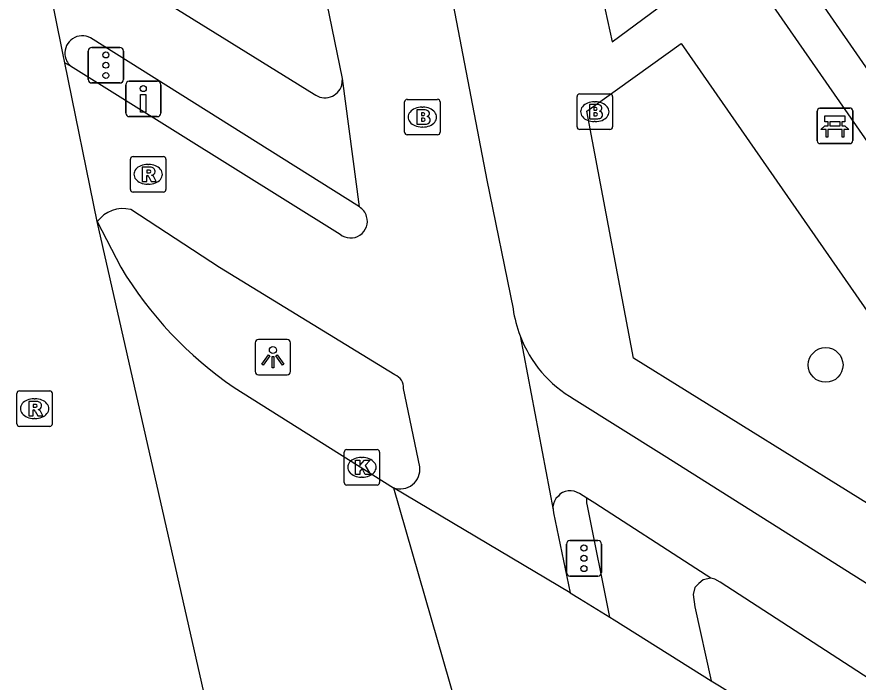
# Model space of a CAD drawing. Extents: x 163010 to 163853, y 382793 to 383982.
# Drawn here: x 163127.63 to 163151.34, y 383613.93 to 383632.68 of the extents above; entities that cross this region are included whole.
import ezdxf

# ---------------------------------------------------------------- set-up
doc = ezdxf.new("R2010")
doc.units = 0
for name, color, linetype in [('IMGEO_Bank', 7, 'Continuous'), ('IMGEO_Boom', 7, 'Continuous'), ('IMGEO_Brandkraan', 7, 'Continuous'), ('IMGEO_Drukknoppaal', 7, 'Continuous'), ('IMGEO_Fietspad_open', 7, 'Continuous'), ('IMGEO_Kolk', 7, 'Continuous'), ('IMGEO_Lichtpunt', 7, 'Continuous'), ('IMGEO_Pand', 7, 'Continuous'), ('IMGEO_Rijbaan_lokaal_gesloten', 7, 'Continuous'), ('IMGEO_Rijbaan_regionaal_gesloten', 7, 'Continuous'), ('IMGEO_Rioolput', 7, 'Continuous'), ('IMGEO_Verkeersregelinstallatiepaal', 7, 'Continuous'), ('IMGEO_Voetpad_open', 7, 'Continuous')]:
    doc.layers.add(name, color=color, linetype=linetype)

msp = doc.modelspace()

# ---------------------------------------------------------------- linework, layer by layer
at = {"layer": 'IMGEO_Bank'}
for p, q in [((163150.181, 383629.186), (163150.181, 383630.027)), ((163150.181, 383630.027), (163150.181, 383629.186)), ((163150.256, 383630.111), (163151.097, 383630.111)), ((163151.097, 383630.111), (163150.256, 383630.111)), ((163151.181, 383630.036), (163151.181, 383629.195)), ((163151.181, 383629.195), (163151.181, 383630.036)), ((163150.49, 383629.617), (163150.49, 383629.723)), ((163150.534, 383629.723), (163150.534, 383629.617)), ((163150.822, 383629.729), (163150.54, 383629.729)), ((163150.54, 383629.611), (163150.822, 383629.611)), ((163150.828, 383629.617), (163150.828, 383629.723)), ((163150.872, 383629.723), (163150.872, 383629.617)), ((163150.878, 383629.509), (163150.485, 383629.509)), ((163151.106, 383629.111), (163150.265, 383629.111)), ((163150.265, 383629.111), (163151.106, 383629.111))]:
    msp.add_line(p, q, dxfattribs=at)
for points in [[(163150.484, 383629.729), (163150.398, 383629.729), (163150.398, 383629.89), (163150.961, 383629.89), (163150.961, 383629.729), (163150.878, 383629.729)], [(163150.428, 383629.509), (163150.286, 383629.509), (163150.398, 383629.611), (163150.484, 383629.611)], [(163150.878, 383629.611), (163150.961, 383629.611), (163151.073, 383629.509), (163150.934, 383629.509)], [(163150.478, 383629.502), (163150.478, 383629.295), (163150.435, 383629.295), (163150.435, 383629.502)], [(163150.928, 383629.502), (163150.928, 383629.295), (163150.884, 383629.295), (163150.884, 383629.502)]]:
    msp.add_lwpolyline(points, dxfattribs=at)
for centre, radius, start, end in [((163150.259, 383630.033), 0.0779, 92.4484, 184.2845), ((163150.259, 383630.033), 0.0779, 92.4484, 184.2845), ((163151.103, 383630.033), 0.0779, 2.4484, 94.2845), ((163151.103, 383630.033), 0.0779, 2.4484, 94.2845), ((163150.483, 383629.722), 0.00671, 2.8957, 87.1043), ((163150.483, 383629.618), 0.00671, 272.8957, 357.1043), ((163150.54, 383629.722), 0.00671, 92.8957, 177.1043), ((163150.54, 383629.618), 0.00671, 182.8957, 267.1043), ((163150.822, 383629.722), 0.00671, 2.8957, 87.1043), ((163150.822, 383629.618), 0.00671, 272.8957, 357.1043), ((163150.879, 383629.722), 0.00671, 92.8957, 177.1043), ((163150.879, 383629.618), 0.00671, 182.8957, 267.1043), ((163150.428, 383629.502), 0.00671, 2.8957, 87.1043), ((163150.485, 383629.502), 0.00671, 92.8957, 177.1043), ((163150.877, 383629.502), 0.00671, 2.8957, 87.1043), ((163150.934, 383629.502), 0.00671, 92.8957, 177.1043), ((163150.259, 383629.189), 0.0779, 182.4484, 274.2845), ((163150.259, 383629.189), 0.0779, 182.4484, 274.2845), ((163151.103, 383629.189), 0.0779, 272.4484, 4.2845), ((163151.103, 383629.189), 0.0779, 272.4484, 4.2845)]:
    msp.add_arc(centre, radius, start, end, dxfattribs=at)
at = {"layer": 'IMGEO_Boom'}
msp.add_circle((163150.419, 383622.873), 0.489, dxfattribs=at)
at = {"layer": 'IMGEO_Brandkraan'}
for p, q in [((163143.488, 383630.51), (163144.34, 383630.51)), ((163138.554, 383629.433), (163138.554, 383630.285)), ((163138.629, 383630.359), (163139.481, 383630.359)), ((163139.555, 383630.285), (163139.555, 383629.433)), ((163143.413, 383629.584), (163143.413, 383630.436)), ((163143.901, 383630.29), (163143.926, 383630.29)), ((163144.414, 383630.436), (163144.414, 383629.584)), ((163139.042, 383630.139), (163139.067, 383630.139)), ((163139.065, 383629.579), (163139.04, 383629.579)), ((163143.924, 383629.73), (163143.899, 383629.73)), ((163139.481, 383629.359), (163138.629, 383629.359)), ((163144.34, 383629.51), (163143.488, 383629.51))]:
    msp.add_line(p, q, dxfattribs=at)
for points in [[(163143.488, 383630.51), (163144.34, 383630.51)], [(163138.554, 383629.433), (163138.554, 383630.285)], [(163138.629, 383630.359), (163139.481, 383630.359)], [(163139.555, 383630.285), (163139.555, 383629.433)], [(163143.413, 383629.584), (163143.413, 383630.436)], [(163144.414, 383630.436), (163144.414, 383629.584)], [(163138.902, 383630.059), (163138.902, 383629.659), (163139.115, 383629.659)], [(163139.133, 383630.059), (163138.902, 383630.059)], [(163143.761, 383630.21), (163143.761, 383629.81), (163143.974, 383629.81)], [(163143.992, 383630.21), (163143.761, 383630.21)], [(163143.94, 383630.129), (163143.886, 383630.129), (163143.886, 383630.053)], [(163143.886, 383630.053), (163143.939, 383630.053)], [(163139.081, 383629.978), (163139.027, 383629.978), (163139.027, 383629.902)], [(163139.027, 383629.902), (163139.08, 383629.902)], [(163139.089, 383629.826), (163139.027, 383629.826), (163139.027, 383629.745)], [(163143.948, 383629.977), (163143.886, 383629.977), (163143.886, 383629.896)], [(163143.886, 383629.896), (163143.948, 383629.896)], [(163139.027, 383629.745), (163139.089, 383629.745)], [(163139.481, 383629.359), (163138.629, 383629.359)], [(163144.34, 383629.51), (163143.488, 383629.51)]]:
    msp.add_lwpolyline(points, dxfattribs=at)
for centre, radius, start, end in [((163143.49, 383630.434), 0.0765, 91.552, 178.448), ((163143.49, 383630.434), 0.0765, 91.552, 178.448), ((163144.338, 383630.434), 0.0765, 1.552, 88.448), ((163144.338, 383630.434), 0.0765, 1.552, 88.448), ((163138.631, 383630.283), 0.0765, 91.552, 178.448), ((163138.631, 383630.283), 0.0765, 91.552, 178.448), ((163139.479, 383630.283), 0.0765, 1.552, 88.448), ((163139.479, 383630.283), 0.0765, 1.552, 88.448), ((163139.137, 383629.914), 0.145, 59.4692, 91.5367), ((163139.162, 383629.961), 0.0922, 285.5137, 58.1501), ((163143.941, 383630.091), 0.0379, 267.8285, 90.9355), ((163143.996, 383630.065), 0.145, 59.4692, 91.5367), ((163144.021, 383630.112), 0.0922, 285.5137, 58.1501), ((163144.026, 383629.92), 0.105, 301.3115, 78.989), ((163139.082, 383629.94), 0.0379, 267.8285, 90.9355), ((163139.09, 383629.785), 0.0404, 269.8759, 90.5077), ((163139.167, 383629.769), 0.105, 301.3115, 78.989), ((163143.949, 383629.936), 0.0404, 269.8759, 90.5077), ((163143.98, 383630.061), 0.251, 268.6676, 293.5347), ((163139.121, 383629.91), 0.251, 268.6676, 293.5347), ((163143.49, 383629.586), 0.0765, 181.552, 268.448), ((163143.49, 383629.586), 0.0765, 181.552, 268.448), ((163144.338, 383629.586), 0.0765, 271.552, 358.448), ((163144.338, 383629.586), 0.0765, 271.552, 358.448), ((163138.631, 383629.435), 0.0765, 181.552, 268.448), ((163138.631, 383629.435), 0.0765, 181.552, 268.448), ((163139.479, 383629.435), 0.0765, 271.552, 358.448), ((163139.479, 383629.435), 0.0765, 271.552, 358.448)]:
    msp.add_arc(centre, radius, start, end, dxfattribs=at)
for centre, major_axis, ratio, start_param, end_param in [((163143.9, 383630.01), (-0.387, 0.002), 0.722429, 4.712389, 7.853982), ((163143.925, 383630.01), (-0.39, 0.002), 0.717154, 1.570796, 4.712389), ((163139.041, 383629.859), (-0.387, 0.002), 0.722429, 4.712389, 7.853982), ((163139.066, 383629.859), (-0.39, 0.002), 0.717154, 1.570796, 4.712389)]:
    msp.add_ellipse(centre, major_axis=major_axis, ratio=ratio, start_param=start_param, end_param=end_param, dxfattribs=at)
at = {"layer": 'IMGEO_Drukknoppaal'}
for p, q in [((163130.695, 383629.971), (163130.695, 383630.771)), ((163130.695, 383630.771), (163130.695, 383629.971)), ((163130.795, 383630.871), (163131.585, 383630.871)), ((163131.585, 383630.871), (163130.795, 383630.871)), ((163131.685, 383630.771), (163131.685, 383629.971)), ((163131.685, 383629.971), (163131.685, 383630.771)), ((163131.585, 383629.871), (163130.795, 383629.871)), ((163130.795, 383629.871), (163131.585, 383629.871))]:
    msp.add_line(p, q, dxfattribs=at)
msp.add_lwpolyline([(163131.265, 383630.496), (163131.265, 383629.996), (163131.115, 383629.996), (163131.115, 383630.496), (163131.265, 383630.496)], dxfattribs=at)
msp.add_circle((163131.19, 383630.661), 0.085, dxfattribs=at)
for centre, start, end in [((163130.795, 383630.771), 90, 180), ((163130.795, 383630.771), 90, 180), ((163131.585, 383630.771), 0, 90), ((163131.585, 383630.771), 360, 90), ((163130.795, 383629.971), 180, 270), ((163130.795, 383629.971), 180, 270), ((163131.585, 383629.971), 270, 0), ((163131.585, 383629.971), 270, 0)]:
    msp.add_arc(centre, 0.1, start, end, dxfattribs=at)
at = {"layer": 'IMGEO_Fietspad_open'}
for points in [[(163132.87, 383667.8), (163133.93, 383662.62), (163138.518, 383640.326), (163140.87, 383628.079), (163141.612, 383624.451)], [(163136.803, 383630.948), (163135.865, 383635.53)], [(163128.98, 383631.388), (163129.137, 383631.305)], [(163129.137, 383631.305), (163136.735, 383626.557)], [(163137.278, 383627.327), (163136.803, 383630.948)], [(163138.281, 383622.596), (163133.341, 383625.618), (163130.835, 383627.254)], [(163141.806, 383623.695), (163142.736, 383618.787)], [(163138.981, 383620.004), (163138.527, 383622.211)], [(163143.332, 383621.912), (163145.864, 383620.317), (163158.75, 383612.198), (163162.071, 383609.708), (163163.169, 383608.952)], [(163143.689, 383619.117), (163143.486, 383619.248), (163143.332, 383619.313), (163143.248, 383619.325), (163143.164, 383619.322), (163143.081, 383619.305), (163143.003, 383619.274), (163142.931, 383619.23), (163142.886, 383619.178), (163142.815, 383619.109), (163142.775, 383619.035), (163142.748, 383618.955), (163142.735, 383618.872), (163142.736, 383618.787)], [(163147.183, 383616.861), (163146.76, 383617.134), (163143.912, 383618.973), (163143.689, 383619.117)], [(163142.736, 383618.787), (163142.752, 383618.705), (163143.218, 383616.452)], [(163160.927, 383608.004), (163147.449, 383616.747), (163147.296, 383616.831), (163147.183, 383616.861)]]:
    msp.add_lwpolyline(points, dxfattribs=at)
for centre, radius, start, end in [((163130.62, 383626.379), 0.901, 76.1703, 143.7373), ((163137.039, 383626.929), 0.464, 16.3532, 58.9497), ((163137.032, 383626.924), 0.472, 230.9912, 16.7764), ((163145.077, 383624.937), 3.499, 187.9882, 200.7965), ((163145.051, 383624.928), 3.471, 200.8012, 240.3167), ((163138.112, 383622.217), 0.415, 359.1805, 65.9734), ((163138.432, 383619.934), 0.554, 249.8606, 7.27)]:
    msp.add_arc(centre, radius, start, end, dxfattribs=at)
at = {"layer": 'IMGEO_Kolk'}
for p, q in [((163136.849, 383619.561), (163136.849, 383620.413)), ((163136.924, 383620.487), (163137.776, 383620.487)), ((163137.337, 383620.267), (163137.362, 383620.267)), ((163137.85, 383620.413), (163137.85, 383619.561)), ((163137.36, 383619.707), (163137.335, 383619.707)), ((163137.776, 383619.487), (163136.924, 383619.487))]:
    msp.add_line(p, q, dxfattribs=at)
for points in [[(163136.849, 383619.561), (163136.849, 383620.413)], [(163136.924, 383620.487), (163137.776, 383620.487)], [(163137.85, 383620.413), (163137.85, 383619.561)], [(163137.17, 383620.187), (163137.293, 383620.187), (163137.293, 383620.036), (163137.423, 383620.187), (163137.587, 383620.187), (163137.441, 383620.036), (163137.594, 383619.787), (163137.442, 383619.787), (163137.357, 383619.951), (163137.293, 383619.884), (163137.293, 383619.787), (163137.17, 383619.787), (163137.17, 383620.187)], [(163137.776, 383619.487), (163136.924, 383619.487)]]:
    msp.add_lwpolyline(points, dxfattribs=at)
for centre, start, end in [((163136.926, 383620.411), 91.552, 178.448), ((163136.926, 383620.411), 91.552, 178.448), ((163137.774, 383620.411), 1.552, 88.448), ((163137.774, 383620.411), 1.552, 88.448), ((163136.926, 383619.563), 181.552, 268.448), ((163136.926, 383619.563), 181.552, 268.448), ((163137.774, 383619.563), 271.552, 358.448), ((163137.774, 383619.563), 271.552, 358.448)]:
    msp.add_arc(centre, 0.0765, start, end, dxfattribs=at)
for centre, major_axis, ratio, start_param, end_param in [((163137.336, 383619.987), (-0.387, 0.002), 0.722429, 4.712389, 7.853982), ((163137.361, 383619.987), (-0.39, 0.002), 0.717154, 1.570796, 4.712389)]:
    msp.add_ellipse(centre, major_axis=major_axis, ratio=ratio, start_param=start_param, end_param=end_param, dxfattribs=at)
at = {"layer": 'IMGEO_Lichtpunt'}
for p, q in [((163135.244, 383623.59), (163134.436, 383623.59)), ((163135.244, 383623.59), (163134.436, 383623.59)), ((163134.342, 383623.495), (163134.342, 383622.688)), ((163134.342, 383623.495), (163134.342, 383622.688)), ((163135.338, 383622.688), (163135.338, 383623.495)), ((163135.338, 383622.688), (163135.338, 383623.495)), ((163134.436, 383622.594), (163135.244, 383622.594)), ((163134.436, 383622.594), (163135.244, 383622.594))]:
    msp.add_line(p, q, dxfattribs=at)
for points in [[(163134.716, 383623.159), (163134.755, 383623.131), (163134.567, 383622.869), (163134.529, 383622.896), (163134.716, 383623.159)], [(163134.818, 383623.111), (163134.865, 383623.111), (163134.865, 383622.789), (163134.818, 383622.789), (163134.818, 383623.111)], [(163134.928, 383623.131), (163134.966, 383623.158), (163135.153, 383622.896), (163135.114, 383622.868), (163134.928, 383623.131)]]:
    msp.add_lwpolyline(points, dxfattribs=at)
msp.add_circle((163134.841, 383623.293), 0.0994, dxfattribs=at)
for centre, start, end in [((163134.436, 383623.495), 90, 180), ((163134.436, 383623.495), 90, 180), ((163135.244, 383623.495), 0, 90), ((163135.244, 383623.495), 0, 90), ((163134.436, 383622.688), 180, 270), ((163134.436, 383622.688), 180, 270), ((163135.244, 383622.688), 270, 0), ((163135.244, 383622.688), 270, 360)]:
    msp.add_arc(centre, 0.0946, start, end, dxfattribs=at)
at = {"layer": 'IMGEO_Pand'}
msp.add_lwpolyline([(163159.989, 383619.101), (163148.814, 383635.232)], dxfattribs=at)
at = {"layer": 'IMGEO_Rijbaan_lokaal_gesloten'}
for points in [[(163129.893, 383626.912), (163130.555, 383625.629)], [(163133.748, 383622.237), (163138.241, 383619.414)], [(163143.218, 383616.452), (163138.241, 383619.414)], [(163138.241, 383619.414), (163141.935, 383606.587)], [(163143.218, 383616.452), (163143.482, 383616.295), (163144.337, 383615.76)], [(163144.337, 383615.76), (163144.456, 383615.686), (163147.194, 383613.973)], [(163147.194, 383613.973), (163147.428, 383613.827), (163156.493, 383608.158)]]:
    msp.add_lwpolyline(points, dxfattribs=at)
msp.add_arc((163139.892, 383631.219), 10.882, 210.9099, 235.6282, dxfattribs=at)
at = {"layer": 'IMGEO_Rijbaan_regionaal_gesloten'}
for points in [[(163128.98, 383631.388), (163128.935, 383631.609), (163128.706, 383632.73), (163128.13, 383635.558)], [(163129.893, 383626.912), (163128.98, 383631.388)], [(163135.826, 383600.741), (163135.786, 383600.895), (163129.893, 383626.912)]]:
    msp.add_lwpolyline(points, dxfattribs=at)
at = {"layer": 'IMGEO_Rioolput'}
for p, q in [((163130.825, 383627.82), (163130.825, 383628.672)), ((163130.9, 383628.746), (163131.752, 383628.746)), ((163131.826, 383628.672), (163131.826, 383627.82)), ((163131.313, 383628.526), (163131.338, 383628.526)), ((163131.336, 383627.966), (163131.311, 383627.966)), ((163131.752, 383627.746), (163130.9, 383627.746)), ((163127.625, 383621.216), (163127.625, 383622.068)), ((163127.7, 383622.142), (163128.552, 383622.142)), ((163128.626, 383622.068), (163128.626, 383621.216)), ((163128.113, 383621.922), (163128.138, 383621.922)), ((163128.136, 383621.362), (163128.111, 383621.362)), ((163128.552, 383621.142), (163127.7, 383621.142))]:
    msp.add_line(p, q, dxfattribs=at)
for points in [[(163130.825, 383627.82), (163130.825, 383628.672)], [(163130.9, 383628.746), (163131.752, 383628.746)], [(163131.826, 383628.672), (163131.826, 383627.82)], [(163131.414, 383628.444), (163131.162, 383628.446), (163131.162, 383628.046)], [(163131.34, 383628.365), (163131.286, 383628.365), (163131.286, 383628.284)], [(163131.162, 383628.046), (163131.286, 383628.046), (163131.286, 383628.208), (163131.297, 383628.208)], [(163131.286, 383628.284), (163131.338, 383628.284)], [(163131.344, 383628.179), (163131.415, 383628.046), (163131.555, 383628.046), (163131.49, 383628.172)], [(163131.752, 383627.746), (163130.9, 383627.746)], [(163127.625, 383621.216), (163127.625, 383622.068)], [(163127.7, 383622.142), (163128.552, 383622.142)], [(163128.626, 383622.068), (163128.626, 383621.216)], [(163128.214, 383621.84), (163127.962, 383621.842), (163127.962, 383621.442)], [(163128.14, 383621.761), (163128.086, 383621.761), (163128.086, 383621.68)], [(163127.962, 383621.442), (163128.086, 383621.442), (163128.086, 383621.604), (163128.097, 383621.604)], [(163128.086, 383621.68), (163128.138, 383621.68)], [(163128.144, 383621.575), (163128.215, 383621.442), (163128.355, 383621.442), (163128.29, 383621.568)], [(163128.552, 383621.142), (163127.7, 383621.142)]]:
    msp.add_lwpolyline(points, dxfattribs=at)
for centre, radius, start, end in [((163130.902, 383628.67), 0.0765, 91.552, 178.448), ((163130.902, 383628.67), 0.0765, 91.552, 178.448), ((163131.75, 383628.67), 0.0765, 1.552, 88.448), ((163131.75, 383628.67), 0.0765, 1.552, 88.448), ((163131.346, 383628.269), 0.0964, 77.0061, 93.1865), ((163131.36, 383628.326), 0.0378, 276.6634, 79.6772), ((163131.413, 383628.334), 0.109, 350.3612, 89.416), ((163131.296, 383628.155), 0.0533, 26.0293, 88.6989), ((163131.322, 383628.473), 0.19, 274.7715, 282.9687), ((163131.411, 383628.334), 0.112, 277.5842, 350.9817), ((163131.395, 383628.119), 0.108, 29.5134, 73.7905), ((163130.902, 383627.822), 0.0765, 181.552, 268.448), ((163130.902, 383627.822), 0.0765, 181.552, 268.448), ((163131.75, 383627.822), 0.0765, 271.552, 358.448), ((163131.75, 383627.822), 0.0765, 271.552, 358.448), ((163127.702, 383622.066), 0.0765, 91.552, 178.448), ((163127.702, 383622.066), 0.0765, 91.552, 178.448), ((163128.55, 383622.066), 0.0765, 1.552, 88.448), ((163128.55, 383622.066), 0.0765, 1.552, 88.448), ((163128.146, 383621.665), 0.0964, 77.0061, 93.1865), ((163128.16, 383621.722), 0.0378, 276.6634, 79.6772), ((163128.213, 383621.73), 0.109, 350.3612, 89.416), ((163128.211, 383621.73), 0.112, 277.5842, 350.9817), ((163128.096, 383621.551), 0.0533, 26.0293, 88.6989), ((163128.122, 383621.869), 0.19, 274.7715, 282.9687), ((163128.195, 383621.515), 0.108, 29.5134, 73.7905), ((163127.702, 383621.218), 0.0765, 181.552, 268.448), ((163127.702, 383621.218), 0.0765, 181.552, 268.448), ((163128.55, 383621.218), 0.0765, 271.552, 358.448), ((163128.55, 383621.218), 0.0765, 271.552, 358.448)]:
    msp.add_arc(centre, radius, start, end, dxfattribs=at)
for centre, major_axis, ratio, start_param, end_param in [((163131.312, 383628.246), (-0.387, 0.002), 0.722429, 4.712389, 7.853982), ((163131.337, 383628.246), (-0.39, 0.002), 0.717154, 1.570796, 4.712389), ((163128.112, 383621.642), (-0.387, 0.002), 0.722429, 4.712389, 7.853982), ((163128.137, 383621.642), (-0.39, 0.002), 0.717154, 1.570796, 4.712389)]:
    msp.add_ellipse(centre, major_axis=major_axis, ratio=ratio, start_param=start_param, end_param=end_param, dxfattribs=at)
at = {"layer": 'IMGEO_Verkeersregelinstallatiepaal'}
for p, q in [((163129.639, 383630.921), (163129.639, 383631.721)), ((163129.639, 383631.721), (163129.639, 383630.921)), ((163129.739, 383631.821), (163130.529, 383631.821)), ((163130.529, 383631.821), (163129.739, 383631.821)), ((163130.629, 383631.721), (163130.629, 383630.921)), ((163130.629, 383630.921), (163130.629, 383631.721)), ((163130.529, 383630.821), (163129.739, 383630.821)), ((163129.739, 383630.821), (163130.529, 383630.821)), ((163143.213, 383617.924), (163144.003, 383617.924)), ((163144.003, 383617.924), (163143.213, 383617.924)), ((163143.113, 383617.024), (163143.113, 383617.824)), ((163143.113, 383617.824), (163143.113, 383617.024)), ((163144.103, 383617.824), (163144.103, 383617.024)), ((163144.103, 383617.024), (163144.103, 383617.824)), ((163144.003, 383616.924), (163143.213, 383616.924)), ((163143.213, 383616.924), (163144.003, 383616.924))]:
    msp.add_line(p, q, dxfattribs=at)
for centre in [(163130.134, 383631.611), (163130.134, 383631.321), (163130.134, 383631.031), (163143.608, 383617.714), (163143.608, 383617.424), (163143.608, 383617.134)]:
    msp.add_circle(centre, 0.085, dxfattribs=at)
for centre, start, end in [((163129.739, 383631.721), 90, 180), ((163129.739, 383631.721), 90, 180), ((163130.529, 383631.721), 0, 90), ((163130.529, 383631.721), 360, 90), ((163129.739, 383630.921), 180, 270), ((163129.739, 383630.921), 180, 270), ((163130.529, 383630.921), 270, 0), ((163130.529, 383630.921), 270, 0), ((163143.213, 383617.824), 90, 180), ((163143.213, 383617.824), 90, 180), ((163144.003, 383617.824), 0, 90), ((163144.003, 383617.824), 360, 90), ((163143.213, 383617.024), 180, 270), ((163143.213, 383617.024), 180, 270), ((163144.003, 383617.024), 270, 0), ((163144.003, 383617.024), 270, 0)]:
    msp.add_arc(centre, 0.1, start, end, dxfattribs=at)
at = {"layer": 'IMGEO_Voetpad_open'}
for points in [[(163128.13, 383635.558), (163128.302, 383635.284), (163136.003, 383630.509)], [(163143.938, 383634.098), (163144.401, 383631.977), (163147.862, 383634.546)], [(163147.862, 383634.546), (163159.054, 383618.417), (163159.989, 383619.101)], [(163137.278, 383627.327), (163129.699, 383632.089)], [(163156.814, 383616.87), (163157.454, 383616.094), (163157.544, 383616.008), (163157.106, 383615.544), (163145.002, 383623.064), (163143.686, 383630.027), (163146.347, 383631.935), (163156.814, 383616.87)], [(163136.785, 383630.758), (163136.803, 383630.948)], [(163144.337, 383615.76), (163143.705, 383618.903), (163143.687, 383618.985), (163143.689, 383619.117)], [(163147.183, 383616.861), (163146.963, 383616.816), (163146.845, 383616.716), (163146.732, 383616.602), (163146.682, 383616.405), (163146.732, 383616.053), (163147.194, 383613.973)]]:
    msp.add_lwpolyline(points, dxfattribs=at)
for centre, radius, start, end in [((163129.465, 383631.664), 0.485, 61.1522, 185.6729), ((163129.456, 383631.658), 0.476, 185.0649, 227.9177), ((163136.31, 383630.898), 0.496, 231.758, 343.5665)]:
    msp.add_arc(centre, radius, start, end, dxfattribs=at)

doc.saveas('drawing.dxf')
